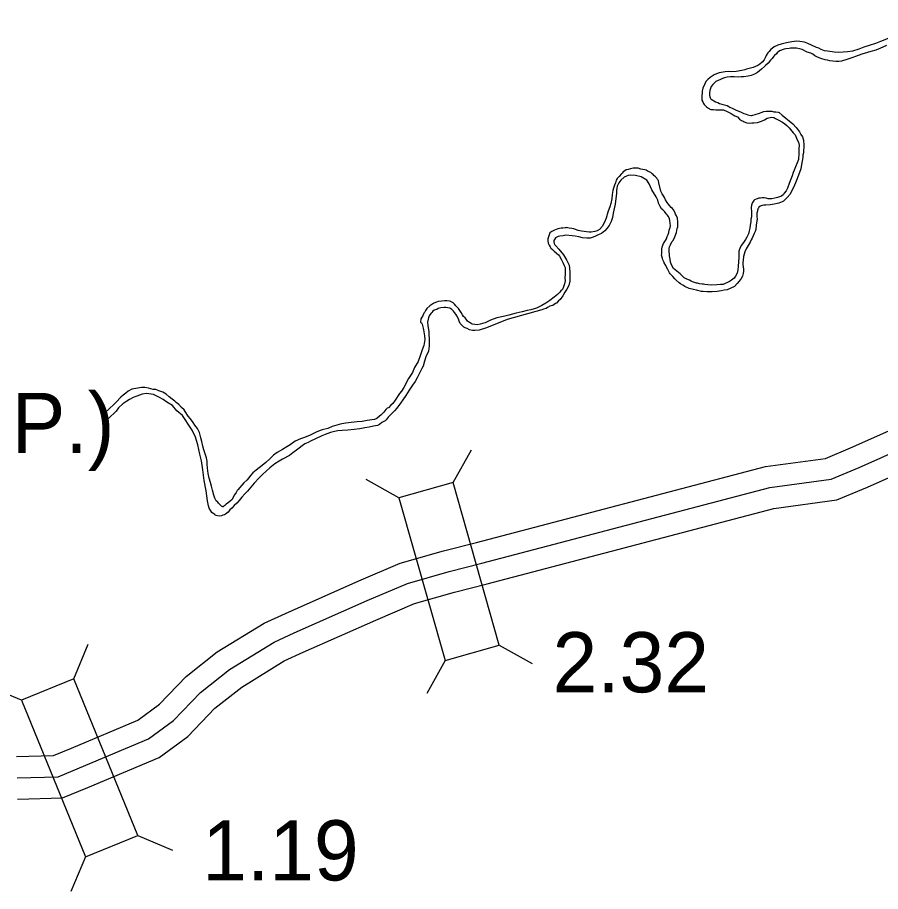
# Model space of a CAD drawing. Extents: x -83719 to 153526, y -11835 to 11446.
# Drawn here: x -3140.4 to -2938.4, y -223.4 to -18.9 of the extents above; entities that cross this region are included whole.
import ezdxf

# ---------------------------------------------------------------- set-up
doc = ezdxf.new("R2010")
doc.units = 0
for name, color, linetype in [('Level 10', 7, 'Continuous'), ('Level 20', 7, 'Continuous'), ('Level 58', 7, 'Continuous'), ('Level 59', 7, 'Continuous'), ('Level 9', 7, 'Continuous')]:
    doc.layers.add(name, color=color, linetype=linetype)

msp = doc.modelspace()

# ---------------------------------------------------------------- linework, layer by layer
at = {"layer": 'Level 10'}
for points in [[(-3140.65, -191.81), (-3131.99, -191.6), (-3127.81, -189.89), (-3112.23, -183.3), (-3107.19, -179.61), (-3100.98, -173.14), (-3093.68, -167.36), (-3082.72, -160.63), (-3077.69, -158.33), (-3060.53, -150.75), (-3050.82, -146.59), (-3040.69, -143.72), (-3032.98, -141.75), (-2965.3, -123.99), (-2951.26, -122.05), (-2945.4, -119.62), (-2915.7, -106.37)], [(-3140.4, -201.81), (-3129.91, -201.55), (-3123.97, -199.12), (-3107.26, -192.05), (-3100.58, -187.16), (-3094.24, -180.56), (-3087.94, -175.58), (-3078.01, -169.47), (-3073.59, -167.45), (-3056.54, -159.92), (-3047.47, -156.04), (-3038.09, -153.38), (-3030.47, -151.44), (-2963.34, -133.82), (-2948.62, -131.78), (-2941.45, -128.81), (-2911.63, -115.51)]]:
    msp.add_lwpolyline(points, dxfattribs=at)
at = {"layer": 'Level 20'}
for p, q in [((-3038.44, -127.7), (-3034.15, -120.02)), ((-3051.14, -131.3), (-3058.82, -127.01)), ((-3127.27, -173.68), (-3123.87, -165.56)), ((-3027.64, -165.8), (-3019.96, -170.09)), ((-3040.34, -169.4), (-3044.63, -177.08)), ((-3139.49, -178.67), (-3147.6, -175.27)), ((-3112.29, -210.33), (-3104.17, -213.74)), ((-3124.5, -215.33), (-3127.91, -223.44))]:
    msp.add_line(p, q, dxfattribs=at)
for points in [[(-3051.14, -131.3), (-3040.34, -169.4), (-3027.64, -165.8), (-3038.44, -127.7)], [(-3139.49, -178.67), (-3124.5, -215.33), (-3112.29, -210.33), (-3127.27, -173.68)]]:
    msp.add_lwpolyline(points, close=True, dxfattribs=at)
at = {"layer": 'Level 59'}
msp.add_lwpolyline([(-3140.53, -196.81), (-3130.95, -196.57), (-3125.89, -194.5), (-3109.74, -187.67), (-3103.89, -183.38), (-3097.61, -176.85), (-3090.81, -171.47), (-3080.37, -165.05), (-3075.64, -162.89), (-3058.54, -155.34), (-3049.14, -151.31), (-3039.39, -148.55), (-3031.72, -146.59), (-2964.32, -128.9), (-2949.94, -126.92), (-2943.42, -124.22), (-2913.66, -110.94)], dxfattribs=at)
at = {"layer": 'Level 9'}
for points in [[(-2929.2, -18.86), (-2929.3, -19.07), (-2929.82, -19.52), (-2930.58, -20.07), (-2931.37, -20.65), (-2932.36, -21.24), (-2933.25, -21.69), (-2934.83, -22.72), (-2935.75, -23.27), (-2936.97, -23.9), (-2938.36, -24.46), (-2939.56, -24.95), (-2941.05, -25.41), (-2942.27, -25.81), (-2943.47, -26.26), (-2944.96, -26.73), (-2946.09, -26.92), (-2947.12, -26.97), (-2948.29, -27.03)], [(-2948.29, -27.03), (-2949.22, -27.01), (-2949.73, -26.92), (-2950.8, -26.78), (-2951.53, -26.69), (-2952.27, -26.37), (-2952.84, -26.08), (-2953.35, -25.86), (-2954.56, -25.31), (-2955.44, -24.93), (-2956.21, -24.64), (-2957.25, -24.46), (-2958.05, -24.38), (-2959.18, -24.54), (-2960.44, -24.79), (-2961.67, -25.12), (-2962.4, -25.37), (-2963.26, -25.72), (-2964.18, -26.4), (-2964.47, -26.81), (-2964.8, -27.15), (-2965.15, -27.79), (-2965.41, -28.33), (-2965.63, -28.8), (-2966.13, -29.31), (-2966.65, -29.76), (-2967.08, -30.13), (-2968.2, -30.56), (-2969.76, -30.99), (-2970.13, -31.1), (-2970.86, -31.28), (-2972.22, -31.47), (-2973.25, -31.56), (-2973.99, -31.51), (-2974.75, -31.59), (-2975.72, -31.71), (-2976.15, -31.82), (-2976.81, -32.03), (-2977.34, -32.27), (-2978.26, -32.93), (-2978.82, -33.34), (-2979.28, -33.81), (-2979.5, -34.39), (-2980.02, -35.4), (-2980.17, -36.1), (-2980.16, -36.6), (-2980.22, -37.14), (-2980.23, -38.18), (-2980.02, -38.61), (-2979.88, -38.87), (-2979.81, -39), (-2979.67, -39.23), (-2979.37, -39.53), (-2979.13, -39.76), (-2978.89, -39.95), (-2978.72, -40.05), (-2978.52, -40.18), (-2978.32, -40.31), (-2978.08, -40.4), (-2977.68, -40.4), (-2977.52, -40.39), (-2976.98, -40.48), (-2976.48, -40.51), (-2975.78, -40.46), (-2975.14, -40.51), (-2974.27, -40.83), (-2973.63, -41.15), (-2973.36, -41.31), (-2972.92, -41.67), (-2972.52, -41.86), (-2971.91, -42.15), (-2971.37, -42.64), (-2970.93, -42.97), (-2970.52, -43.16), (-2970.28, -43.29), (-2969.68, -43.51), (-2969.08, -43.63), (-2968.55, -43.52), (-2968.05, -43.51), (-2967.21, -43.43), (-2966.28, -43.14), (-2965.59, -42.8), (-2964.96, -42.45), (-2963.9, -42.23), (-2963.4, -42.29), (-2962.96, -42.51), (-2962.32, -42.83), (-2961.34, -43.35), (-2960.83, -43.74), (-2960.36, -44.16), (-2959.75, -44.72), (-2958.82, -45.84), (-2958.52, -46.2), (-2958.41, -46.33), (-2957.89, -47.49), (-2957.58, -48.08), (-2957.43, -48.75), (-2957.48, -49.62), (-2957.49, -50.69), (-2957.57, -52.09), (-2958.62, -54.58)], [(-2937.01, -25.4), (-2938.56, -26.13), (-2939.52, -26.49), (-2940.69, -26.81), (-2941.45, -27.03), (-2942.78, -27.42), (-2944.23, -28.02), (-2945.09, -28.33), (-2946.25, -28.69), (-2947.55, -29.05), (-2948.18, -29.16), (-2948.85, -29.17), (-2949.55, -29.12), (-2950.22, -29.03), (-2950.82, -28.88), (-2951.32, -28.79), (-2952.33, -28.48), (-2952.77, -28.32), (-2953.27, -28.09), (-2953.78, -27.8), (-2954.22, -27.48), (-2954.69, -27.25), (-2955.6, -26.97), (-2956.74, -26.36), (-2957.38, -26.2), (-2958.08, -26.08), (-2958.82, -26.06), (-2959.45, -26.08), (-2959.78, -26.12), (-2960.58, -26.2), (-2960.91, -26.27), (-2962.04, -26.7), (-2962.6, -27.17), (-2962.73, -27.34), (-2963.19, -27.75), (-2963.38, -27.92), (-2963.77, -28.43), (-2964.17, -28.88), (-2964.72, -29.52), (-2965.34, -30.13), (-2965.57, -30.34), (-2966.26, -30.99), (-2966.69, -31.36), (-2967.21, -31.74), (-2967.9, -32.12), (-2968.67, -32.44), (-2969.4, -32.62), (-2970.36, -32.77), (-2970.99, -32.78), (-2971.69, -32.8), (-2972.63, -32.78), (-2973.5, -32.77), (-2974.33, -32.85), (-2974.93, -32.96), (-2975.36, -33.14), (-2975.85, -33.35), (-2976.94, -33.84)], [(-2976.94, -33.84), (-2977.63, -34.58), (-2978.02, -35.03), (-2978.37, -35.97), (-2978.39, -36.5), (-2978.42, -37.07), (-2978.38, -37.4), (-2978.27, -37.67), (-2978.2, -37.8), (-2978, -38), (-2977.66, -38.19), (-2977.42, -38.39), (-2977.02, -38.58), (-2976.51, -38.77), (-2976.11, -38.96), (-2975.57, -39.12), (-2974.3, -39.49), (-2973.89, -39.72), (-2973.69, -39.82), (-2972.98, -40.17), (-2972.21, -40.52), (-2971.17, -40.94), (-2970.42, -41.32), (-2969.82, -41.51), (-2969.48, -41.64), (-2968.75, -41.82), (-2968.61, -41.82), (-2968.28, -41.71), (-2967.75, -41.57), (-2966.76, -41.25), (-2966.36, -41.11), (-2965.73, -40.9), (-2965.13, -40.82), (-2964.43, -40.77), (-2963.83, -40.82)], [(-2963.83, -40.82), (-2963.36, -40.93), (-2962.92, -40.93), (-2962.34, -41.03)], [(-2962.34, -41.03), (-2962.12, -41.13), (-2961.38, -41.71), (-2960.59, -42.4), (-2959.78, -43.08), (-2958.93, -43.73), (-2958.15, -44.59), (-2957.88, -44.92), (-2957.81, -44.97)], [(-2957.81, -44.97), (-2957.38, -45.66), (-2957.05, -46.23), (-2956.69, -46.8), (-2956.45, -47.54), (-2956.33, -48.79)], [(-2956.33, -48.79), (-2956.32, -49.33), (-2956.41, -49.9), (-2956.46, -50.53), (-2956.55, -51.1), (-2956.61, -51.44), (-2956.67, -52.07), (-2956.82, -52.84), (-2957.05, -54.32), (-2957.56, -55.76), (-2958.13, -57.21), (-2958.71, -58.49), (-2959.22, -59.5), (-2959.57, -60.18), (-2960.23, -60.99), (-2960.72, -61.47), (-2961.08, -61.84), (-2961.41, -62.02), (-2962.2, -62.3), (-2962.6, -62.41), (-2963.26, -62.56), (-2964.26, -62.71), (-2965.23, -62.79), (-2965.39, -62.8), (-2965.49, -62.8), (-2965.73, -62.8), (-2965.99, -62.84), (-2966.13, -62.85), (-2966.33, -62.92), (-2966.59, -63.02), (-2966.66, -63.09), (-2966.85, -63.23), (-2966.89, -63.29), (-2966.98, -63.46), (-2967.11, -63.67), (-2967.14, -63.8), (-2967.2, -64.07), (-2967.26, -64.4), (-2967.33, -64.67), (-2967.38, -65.51), (-2967.3, -66.01), (-2967.47, -67.48), (-2967.55, -68.45), (-2967.71, -68.96), (-2968, -69.43), (-2968.19, -70)], [(-2988.71, -61.55), (-2988.98, -60.99), (-2989.22, -60.59), (-2989.5, -60.13), (-2989.85, -59.54), (-2990.29, -57.58), (-2990.4, -57.01), (-2990.57, -56.75), (-2990.77, -56.48), (-2991.08, -56.12), (-2991.45, -55.83), (-2991.59, -55.63), (-2991.83, -55.44), (-2992.17, -55.18), (-2992.81, -54.92), (-2993.28, -54.63), (-2993.58, -54.54), (-2994.05, -54.41), (-2994.52, -54.35), (-2995.09, -54.16), (-2995.22, -54.13), (-2995.69, -54.11), (-2995.96, -54.11), (-2996.33, -54.16), (-2996.59, -54.19), (-2996.96, -54.27), (-2997.49, -54.41), (-2997.95, -54.55), (-2998.25, -54.73), (-2998.61, -54.97), (-2998.84, -55.27), (-2999.13, -55.55), (-2999.59, -56.06), (-3000.01, -56.53), (-3000.27, -56.97), (-3000.46, -57.54), (-3000.65, -58.11), (-3000.94, -58.79), (-3001.06, -59.33), (-3001.18, -60.26), (-3001.29, -61.3), (-3001.53, -62.37), (-3001.75, -63.15), (-3001.94, -63.58), (-3002.23, -64.42), (-3002.63, -65.84), (-3003.01, -66.78), (-3003.59, -67.82), (-3004.18, -68.5), (-3004.74, -68.78), (-3005.31, -68.99), (-3006.1, -69.11), (-3006.57, -69.12), (-3008.38, -68.89), (-3009.18, -68.7), (-3010.19, -68.35), (-3010.63, -68.23), (-3011.29, -68.18), (-3011.59, -68.12), (-3011.8, -68.05), (-3012.06, -68.06), (-3012.23, -68.09), (-3012.76, -68.14), (-3013.16, -68.15), (-3013.96, -68.36), (-3014.72, -68.64), (-3015.35, -68.99), (-3015.84, -69.3), (-3016.03, -69.97), (-3016.28, -70.68), (-3016.24, -71.15), (-3016.16, -71.65), (-3015.95, -72.18), (-3015.71, -72.57), (-3015.54, -72.84), (-3015.16, -73.2), (-3014.82, -73.52), (-3013.77, -74.44), (-3013.53, -74.71)], [(-2958.62, -54.58), (-2958.81, -55.12), (-2959.09, -55.89), (-2959.38, -56.67), (-2959.79, -57.71), (-2960.17, -58.79), (-2960.46, -59.46), (-2960.91, -60), (-2961.14, -60.31), (-2961.57, -60.65), (-2961.8, -60.76), (-2962.49, -61), (-2963.12, -61.15), (-2963.82, -61.3), (-2964.69, -61.28), (-2965.19, -61.16), (-2965.66, -61.1), (-2966.09, -61.11), (-2966.46, -61.15), (-2966.89, -61.19), (-2967.49, -61.37), (-2967.89, -61.58), (-2968.05, -61.68), (-2968.21, -61.92), (-2968.34, -62.15), (-2968.44, -62.36), (-2968.6, -62.76), (-2968.69, -63.36), (-2968.63, -64.4), (-2968.61, -65.5), (-2968.73, -66.04), (-2968.79, -66.67), (-2968.87, -67.51), (-2969.02, -68.18), (-2969.18, -68.82), (-2969.3, -69.49), (-2969.68, -70.26), (-2969.97, -70.84), (-2970.43, -71.51), (-2971.05, -72.23), (-2971.36, -72.97), (-2971.55, -73.57), (-2971.58, -74.07), (-2971.56, -75.08), (-2971.6, -75.98), (-2971.71, -77.15), (-2971.8, -77.92), (-2971.98, -78.69), (-2972.34, -79.43), (-2972.66, -79.87), (-2973.25, -80.35), (-2973.78, -80.66), (-2975.2, -81.36), (-2975.87, -81.37), (-2976.7, -81.42), (-2978, -81.55), (-2978.8, -81.43), (-2979.5, -81.38), (-2979.81, -81.28), (-2980.17, -81.26), (-2980.78, -81.17), (-2981.21, -81.08), (-2981.48, -81.02), (-2982.39, -80.77), (-2982.72, -80.61), (-2983.09, -80.38), (-2983.73, -80.09), (-2984.34, -79.8), (-2984.82, -79.34), (-2985.26, -78.85), (-2986.85, -77.61), (-2987.27, -76.95), (-2987.55, -76.13), (-2987.66, -75.43), (-2987.78, -74.66), (-2987.82, -74.26), (-2987.9, -73.73), (-2987.9, -73.39), (-2987.88, -72.93), (-2987.79, -72.52), (-2987.56, -72.05), (-2987.21, -71.41), (-2986.95, -71.04), (-2986.53, -70.19), (-2986.12, -69.18), (-2986.06, -68.72), (-2985.97, -68.25), (-2985.88, -67.84), (-2985.82, -67.41), (-2985.83, -66.77), (-2985.92, -65.87), (-2986.13, -65.28), (-2986.37, -64.88), (-2986.58, -64.42), (-2986.86, -63.89), (-2987.1, -63.56), (-2987.4, -63.3), (-2987.81, -62.87), (-2988.09, -62.48), (-2988.33, -62.15), (-2988.71, -61.55)], [(-2968.19, -70), (-2968.41, -70.51), (-2968.67, -70.91), (-2968.89, -71.42), (-2969.18, -71.86), (-2969.64, -72.63), (-2969.83, -73), (-2970.15, -73.68), (-2970.49, -74.82), (-2970.58, -75.66), (-2970.6, -76.23), (-2970.62, -76.66), (-2970.58, -77.23), (-2970.5, -77.76), (-2970.49, -78.23), (-2970.51, -78.8), (-2970.61, -79.13), (-2970.74, -79.4), (-2970.99, -79.94), (-2971.45, -80.58), (-2971.94, -81.16), (-2972.56, -81.81), (-2973.45, -82.23), (-2974.31, -82.58), (-2974.97, -82.72), (-2975.7, -82.87), (-2976.67, -82.99), (-2977.84, -83.08), (-2978.97, -83.07), (-2979.94, -83.02), (-2980.27, -82.96), (-2981.45, -82.72), (-2982.15, -82.53), (-2983.16, -82.28), (-2984.2, -81.84), (-2984.71, -81.55), (-2985.25, -81.19), (-2985.52, -80.99), (-2986.2, -80.34), (-2986.54, -80.05), (-2987.01, -79.49), (-2987.22, -79.26), (-2987.63, -78.83), (-2987.8, -78.6), (-2988.04, -78.14), (-2988.15, -77.81), (-2988.46, -77.31), (-2988.67, -76.88), (-2989.05, -76.25), (-2989.15, -76.02), (-2989.36, -75.59), (-2989.47, -75.29), (-2989.61, -74.76), (-2989.65, -74.53), (-2989.59, -74.16), (-2989.6, -73.69), (-2989.57, -73.23), (-2989.55, -72.99), (-2989.49, -72.59), (-2989.33, -72.15), (-2989.17, -71.75), (-2988.75, -71.04), (-2988.52, -70.67), (-2988.3, -70.1), (-2988.14, -69.62), (-2987.95, -69.15), (-2987.86, -68.65), (-2987.64, -67.98), (-2987.58, -67.61), (-2987.6, -67.01), (-2987.71, -66.41), (-2987.82, -65.98), (-2988.03, -65.45), (-2988.37, -65.02), (-2988.57, -64.82), (-2988.92, -64.36), (-2989.05, -64.2), (-2989.33, -63.87), (-2989.63, -63.61), (-2989.98, -63.11), (-2990.19, -62.62), (-2990.36, -62.29), (-2990.54, -61.62), (-2990.92, -60.86), (-2991.89, -59.24), (-2992.55, -57.82), (-2993.07, -56.96), (-2994.45, -56.12), (-2995.79, -55.85), (-2996.83, -55.8), (-2997.46, -55.88), (-2997.89, -55.99), (-2998.39, -56.23), (-2999.17, -56.92), (-2999.69, -57.56), (-3000.01, -58.37), (-3000.14, -58.84), (-3000.23, -59.34), (-3000.21, -59.98), (-3000.53, -62.55), (-3000.95, -64.63)], [(-3000.95, -64.63), (-3001.17, -65.64), (-3001.45, -66.61), (-3001.9, -67.56), (-3002.45, -68.24), (-3002.91, -68.81), (-3003.73, -69.46), (-3004.49, -69.75), (-3005.15, -70.06), (-3005.68, -70.27), (-3006.38, -70.52), (-3007.14, -70.53), (-3008.15, -70.42), (-3009.02, -70.2), (-3009.86, -70.02), (-3010.59, -69.93), (-3012.09, -69.83), (-3012.69, -69.94), (-3013.46, -70.06), (-3013.89, -70.16), (-3014.15, -70.3), (-3014.48, -70.44), (-3014.74, -70.82), (-3014.87, -71.09), (-3014.87, -71.29), (-3014.86, -71.49), (-3014.83, -71.59), (-3014.79, -71.79), (-3014.65, -72.08), (-3014.41, -72.31), (-3013.73, -73.07), (-3012.6, -74.45), (-3011.88, -75.57), (-3011.32, -76.83), (-3011.24, -77.56), (-3011.09, -78.53), (-3011.1, -79.63), (-3011.15, -80.56), (-3011.33, -81.57), (-3011.84, -82.48), (-3012.26, -83.12), (-3012.78, -84), (-3013.4, -84.85), (-3013.76, -85.16), (-3014.28, -85.74), (-3014.51, -85.84), (-3015.07, -86.25), (-3015.47, -86.36), (-3015.8, -86.47), (-3016.33, -86.78), (-3016.69, -86.99), (-3017.26, -87.16), (-3017.69, -87.27), (-3025.78, -89.57), (-3030.65, -91.53), (-3032.34, -92.07), (-3033.37, -92.12), (-3033.94, -92.13), (-3034.58, -91.95), (-3035.18, -91.66), (-3035.59, -91.5), (-3035.96, -91.34), (-3036.36, -90.98), (-3036.81, -90.45), (-3037.05, -89.96), (-3037.19, -89.43), (-3037.61, -88.73), (-3037.85, -88.27), (-3038.16, -87.88), (-3038.33, -87.64), (-3038.77, -87.19), (-3039.18, -86.93), (-3040.15, -86.71), (-3040.58, -86.72), (-3041.35, -86.8), (-3041.95, -87.01), (-3042.24, -87.19), (-3042.91, -87.4), (-3043.2, -87.64), (-3043.46, -87.95), (-3043.69, -88.18), (-3044.05, -88.69), (-3044.24, -89.2), (-3044.33, -89.5), (-3044.45, -90.14), (-3044.37, -90.97), (-3044.26, -91.54), (-3044.14, -92.37), (-3044.03, -94.8), (-3044.08, -95.71), (-3044.25, -96.95), (-3044.86, -98.29), (-3045.17, -99.27), (-3045.45, -100.44), (-3045.74, -101.05), (-3046.32, -102.13), (-3046.83, -103.17), (-3047.31, -104.05), (-3047.93, -104.9), (-3048.71, -106.12), (-3049.55, -107.34)], [(-3013.53, -74.71), (-3013.15, -75.41), (-3012.7, -76.39), (-3012.46, -76.93), (-3012.24, -77.41)], [(-3012.24, -77.41), (-3012.19, -78.28), (-3012.25, -78.98), (-3012.26, -79.78), (-3012.22, -80.52)], [(-3012.22, -80.52), (-3012.34, -81.18), (-3012.64, -81.87), (-3012.88, -82.5), (-3013.21, -82.86), (-3013.44, -83.16)], [(-3013.44, -83.16), (-3014.05, -83.69), (-3014.78, -84.34), (-3015.8, -85.1), (-3016.72, -85.75), (-3017.67, -86.3), (-3018.96, -86.9), (-3020.26, -87.26), (-3021.12, -87.44), (-3022.32, -87.73), (-3023.71, -88.06), (-3024.54, -88.28), (-3025.4, -88.56)], [(-3025.4, -88.56), (-3026.33, -88.81), (-3028.19, -89.18), (-3029.72, -89.71), (-3030.44, -90.13), (-3030.94, -90.34), (-3031.6, -90.48), (-3032.1, -90.63), (-3032.8, -90.78), (-3033.4, -90.75), (-3033.97, -90.66), (-3034.44, -90.37), (-3034.61, -90.28), (-3035.08, -89.95), (-3035.43, -89.49), (-3035.63, -89.16), (-3036.04, -88.84), (-3036.25, -88.44), (-3036.59, -87.91), (-3036.9, -87.45), (-3037.21, -86.99), (-3037.79, -86.33), (-3038.13, -86), (-3038.47, -85.64), (-3038.88, -85.42), (-3039.01, -85.32), (-3039.31, -85.23), (-3039.95, -85.21), (-3040.48, -85.22), (-3041.08, -85.26), (-3041.95, -85.34), (-3042.31, -85.49), (-3042.94, -85.76), (-3043.4, -86.04), (-3043.93, -86.39), (-3044.62, -87), (-3044.94, -87.41), (-3045.17, -87.88), (-3045.3, -88.05), (-3045.45, -88.45), (-3045.55, -88.66), (-3045.81, -89.03), (-3045.97, -89.36), (-3046.09, -90.17), (-3045.88, -90.33), (-3045.71, -90.66), (-3045.49, -91.56), (-3045.38, -91.96), (-3045.28, -92.42), (-3045.2, -92.89), (-3045.16, -93.36), (-3045.11, -94.22), (-3045.31, -95.66), (-3045.72, -96.67), (-3046.07, -97.85), (-3046.64, -99.4), (-3047.48, -100.75), (-3047.95, -101.99), (-3048.89, -103.38), (-3049.99, -105.47), (-3050.57, -106.29), (-3050.99, -106.86), (-3052.03, -108.45), (-3052.58, -109.2), (-3053.01, -109.64), (-3053.6, -110.19), (-3053.86, -110.33), (-3054.19, -110.6), (-3054.68, -111.28), (-3055.17, -111.72), (-3055.36, -111.96), (-3055.69, -112.2), (-3056.32, -112.71), (-3056.88, -112.92), (-3057.51, -113.04), (-3058.54, -113.22), (-3059.74, -113.45), (-3060.9, -113.54), (-3062.3, -113.67), (-3063.6, -113.79), (-3064.53, -113.98), (-3065.16, -114.16), (-3066.75, -114.62), (-3067.75, -115.04), (-3069.07, -115.34), (-3069.54, -115.51), (-3070.5, -115.9), (-3071.92, -116.59), (-3073.24, -117.15), (-3074.17, -117.51), (-3075.39, -118.06), (-3076.61, -118.86), (-3077.34, -119.37), (-3078.36, -119.99), (-3079.64, -120.69), (-3080.5, -121.34), (-3081.38, -122.19), (-3082.27, -123.01), (-3083.15, -123.69), (-3084.53, -124.79), (-3085.32, -125.47)], [(-3085.32, -125.47), (-3085.88, -126.05), (-3086.3, -126.63), (-3086.72, -127.14), (-3087.44, -127.75), (-3087.93, -128.3), (-3088.49, -128.94), (-3088.81, -129.32), (-3089.01, -129.59), (-3089.23, -130.03), (-3089.62, -130.6), (-3089.95, -131.14), (-3090.2, -131.68), (-3090.69, -132.13), (-3091.06, -132.4), (-3091.58, -132.78), (-3091.88, -133.05), (-3092.11, -133.26), (-3092.17, -133.36), (-3092.3, -133.39), (-3092.34, -133.39), (-3092.54, -133.33), (-3092.67, -133.27), (-3092.84, -133.07), (-3093.12, -132.81), (-3093.22, -132.68), (-3093.39, -132.51), (-3093.56, -132.28), (-3093.93, -131.96), (-3094.21, -131.36), (-3094.43, -130.7), (-3094.75, -129.53), (-3095.04, -128.54), (-3095.28, -127.74), (-3095.54, -126.71), (-3095.76, -125.58), (-3095.99, -124.38), (-3096, -123.41), (-3096.05, -122.68), (-3096.17, -121.95), (-3096.84, -120.06), (-3097.02, -119.19), (-3097.31, -118.1), (-3097.53, -117.26), (-3097.64, -116.6), (-3097.82, -116), (-3098.31, -115.08), (-3098.89, -114.25), (-3099.3, -113.66), (-3099.92, -112.8), (-3100.47, -112.15), (-3101.15, -111.06), (-3101.43, -110.73), (-3102.04, -110.17), (-3102.69, -109.48), (-3103.26, -108.96), (-3103.6, -108.7), (-3104.25, -108.21), (-3104.93, -107.62), (-3105.64, -107.04), (-3106.38, -106.58), (-3107.32, -106.27), (-3108.03, -105.95), (-3108.7, -105.9), (-3109.74, -105.65), (-3110.61, -105.5), (-3111.37, -105.48), (-3112.74, -105.67), (-3113.7, -105.89), (-3114.49, -106.34), (-3115.05, -106.79), (-3115.71, -107.24), (-3116.23, -107.75), (-3117.34, -108.9), (-3119.46, -110.91)], [(-3049.55, -107.34), (-3050.23, -108.38), (-3050.78, -109.13), (-3051.66, -110.32), (-3052.21, -110.96), (-3053.62, -112.43), (-3054.14, -113), (-3054.37, -113.24), (-3055.1, -113.69), (-3055.72, -114.14), (-3056.18, -114.35), (-3057.11, -114.53), (-3058.11, -114.75), (-3059.11, -114.91), (-3060.27, -115.13), (-3061.64, -115.29), (-3063.13, -115.42), (-3064.4, -115.51), (-3065.43, -115.63), (-3066.23, -115.78), (-3067.19, -116.03), (-3068.42, -116.49), (-3069.21, -116.81), (-3070.7, -117.47), (-3071.86, -118.06), (-3072.42, -118.34), (-3073.18, -118.66), (-3075.09, -120.1), (-3076.01, -120.75), (-3076.79, -121.4), (-3078.38, -122.26), (-3079.2, -122.68), (-3080.16, -123.37), (-3081.37, -124.29), (-3082.23, -125.08), (-3083.08, -125.83), (-3083.86, -126.65), (-3085.04, -127.84), (-3086.61, -129.71), (-3087.23, -130.32), (-3087.88, -131.17), (-3088.53, -131.88), (-3089.12, -132.53), (-3089.67, -133.07), (-3090.26, -133.69), (-3090.69, -134.13), (-3091.11, -134.67), (-3091.7, -135.12), (-3092, -135.26), (-3092.33, -135.36), (-3092.7, -135.47), (-3093.19, -135.55), (-3093.63, -135.49), (-3093.93, -135.4), (-3094.2, -135.27), (-3094.27, -135.17), (-3094.47, -135.04), (-3094.64, -134.94), (-3094.91, -134.75), (-3095.15, -134.32), (-3095.53, -133.72), (-3095.71, -133.13), (-3095.97, -131.96), (-3096.28, -129.63), (-3096.7, -127.2), (-3097.08, -124.77), (-3097.35, -122.67), (-3097.72, -121.08), (-3098.23, -118.91), (-3098.73, -117.12), (-3099.57, -115.47), (-3100.49, -114.08), (-3101.18, -112.99), (-3101.84, -112.04), (-3103.16, -110.93), (-3104.15, -109.68), (-3105.47, -108.87), (-3106.35, -108.29), (-3107.16, -107.8), (-3108.6, -107.13), (-3110.21, -106.89), (-3111.24, -107.05), (-3112.53, -107.51), (-3113.36, -107.79), (-3114.25, -108.24), (-3114.85, -108.69), (-3115.77, -109.31), (-3116.82, -110.2), (-3117.33, -111.04), (-3119.11, -112.73)]]:
    msp.add_lwpolyline(points, dxfattribs=at)

# ---------------------------------------------------------------- texts
at = {"layer": 'Level 58'}
for s, p in [('0.31(O.P.)', (-3204.58, -120.81)), ('2.32', (-3015.18, -176.82)), ('1.19', (-3097.2, -220.85))]:
    msp.add_text(s, height=14.08, dxfattribs=at).set_placement(p)

doc.saveas('drawing.dxf')
